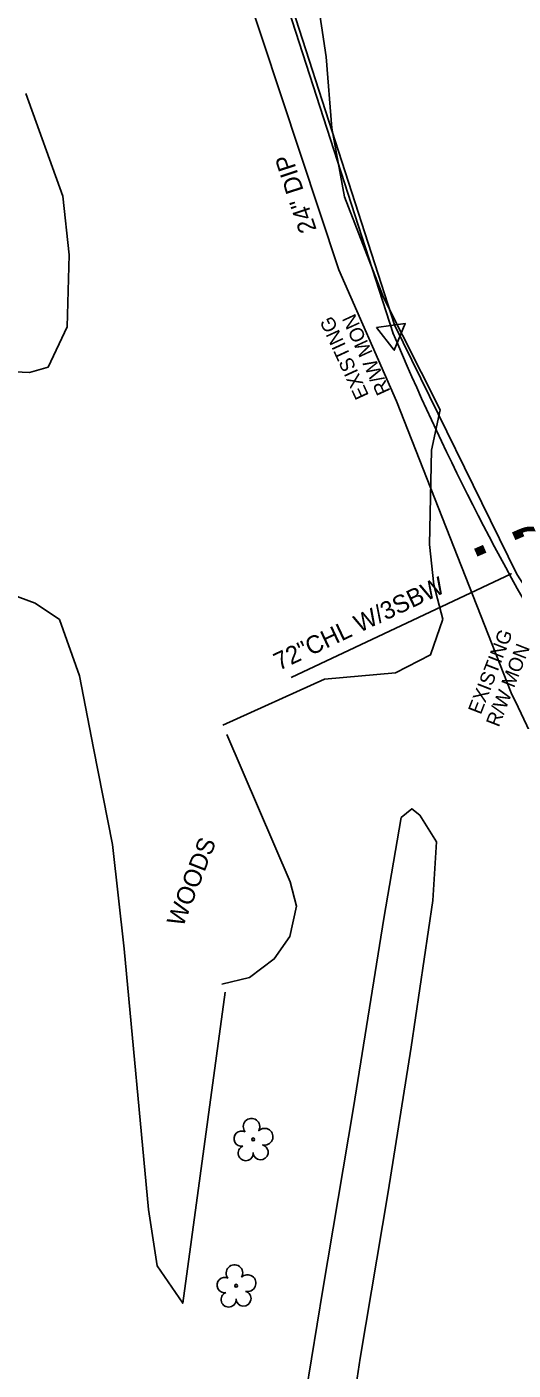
# Model space of a CAD drawing. Extents: x 945964 to 948456, y 631061 to 636061.
# Drawn here: x 946664.2 to 946773.8, y 633631 to 633934 of the extents above; entities that cross this region are included whole.
import ezdxf

# ---------------------------------------------------------------- set-up
doc = ezdxf.new("R2010")
doc.units = 0
for name, color, linetype in [('Exist Other Culture Fence Line', 7, 'Continuous'), ('Exist Other Culture Fence Line Text', 7, 'Continuous'), ('Exist Right of Way Control of Access CA Symbol CELL', 7, 'Continuous'), ('Exist Right of Way Line', 7, 'Continuous'), ('Exist Right of Way Monument CELL', 7, 'Continuous'), ('Exist Right of Way Monument Text', 7, 'Continuous'), ('Exist Utilities Water UG Line SUE', 7, 'Continuous'), ('Exist Utilities Water UG Line SUE Text', 7, 'Continuous'), ('Exist Vegetation Tree CELL', 7, 'Continuous'), ('Exist Vegetation Woods Line', 7, 'Continuous'), ('Exist Vegetation Woods Line Text', 7, 'Continuous')]:
    doc.layers.add(name, color=color, linetype=linetype)

msp = doc.modelspace()

# ---------------------------------------------------------------- linework, layer by layer
at = {"layer": 'Exist Other Culture Fence Line'}
for points in [[(946878.27, 633607.67), (946888.64, 633643.47), (946880.77, 633649.9), (946866.85, 633668.33), (946820.19, 633740.22), (946774.6, 633810.54), (946747.06, 633866.82), (946715.89, 633963.4), (946695.94, 634031.44), (946673.26, 634115.84), (946613.35, 634334.02), (946562.75, 634516.44)], [(946723.71, 633787.23), (946773.36, 633810.66), (946773.39, 633810.62)]]:
    msp.add_lwpolyline(points, dxfattribs=at)
at = {"layer": 'Exist Right of Way Control of Access CA Symbol CELL'}
msp.add_line((946767.18, 633821.31), (946767.18, 633821.31), dxfattribs=at)
at = {"layer": 'Exist Right of Way Line'}
msp.add_lwpolyline([(946704.36, 633996.2), (946746.72, 633864.88)], dxfattribs=at)
for centre, radius, start, end in [((947279.22, 634088.29), 577.46, 202.76129, 211.22713), ((948848.33, 632890.69), 2096.28, 158.90258, 198.31343)]:
    msp.add_arc(centre, radius, start, end, dxfattribs=at)
at = {"layer": 'Exist Right of Way Monument CELL'}
msp.add_line((946746.47, 633864.8), (946746.47, 633864.8), dxfattribs=at)
msp.add_lwpolyline([(946742.99, 633866.2), (946749.44, 633867.1), (946746.98, 633861.07)], close=True, dxfattribs=at)
at = {"layer": 'Exist Utilities Water UG Line SUE'}
msp.add_lwpolyline([(946885.48, 633607.31), (946857.92, 633638.18), (946810.43, 633705.26), (946774.88, 633780.55), (946773.35, 633783.79), (946747.51, 633849.62), (946734.48, 633879.25), (946712.81, 633944.6), (946701.3, 633998.92), (946703.12, 634056.04), (946710.69, 634080.44), (946738.48, 634116.01), (946775.16, 634148.01), (946829.92, 634190.2), (946881.2, 634227.62), (946932.03, 634251.13), (946980.62, 634279.25), (947003.27, 634299.27), (947064.64, 634327.09), (947107, 634352.54), (947145.27, 634394.7)], dxfattribs=at)
at = {"layer": 'Exist Vegetation Tree CELL'}
for p, q in [((946715.18, 633683.06), (946715.18, 633683.06)), ((946711.33, 633650.04), (946711.33, 633650.04))]:
    msp.add_line(p, q, dxfattribs=at)
for centre in [(946715.18, 633683.06), (946711.33, 633650.04)]:
    msp.add_circle(centre, 0.326, dxfattribs=at)
for centre, radius, start, end in [((946714.8, 633685.94), 1.86, 330.1651, 219.7134), ((946712.57, 633683.22), 1.73, 62.6636, 279.3457), ((946717.73, 633683.65), 1.9, 257.1011, 134.1999), ((946713.48, 633679.94), 1.69, 111.5671, 6.231), ((946716.85, 633680.16), 1.7, 181.2822, 74.56), ((946710.95, 633652.91), 1.86, 330.1651, 219.7134), ((946708.73, 633650.19), 1.73, 62.6636, 279.3457), ((946713.88, 633650.63), 1.9, 257.1011, 134.1999), ((946709.63, 633646.92), 1.69, 111.5671, 6.231), ((946713, 633647.14), 1.7, 181.2822, 74.56)]:
    msp.add_arc(centre, radius, start, end, dxfattribs=at)
at = {"layer": 'Exist Vegetation Woods Line'}
for points in [[(946729.53, 633941.32), (946731.6, 633927.26), (946732.91, 633911.18), (946735.75, 633895.71), (946744.54, 633872.99), (946757.36, 633847.64), (946755.34, 633838.55), (946754.91, 633817.27), (946755.92, 633808.12), (946757.92, 633800.41), (946755.14, 633792.33), (946747.26, 633788.3), (946731.23, 633786.88), (946708.3, 633776.48)], [(946658.1, 633856.38), (946664.72, 633856.09), (946668.95, 633857.27), (946673.21, 633866.33), (946673.7, 633882.6), (946672.25, 633895.82), (946663.91, 633919.02)], [(946708.85, 633716.28), (946699.28, 633646.11), (946693.51, 633654.51), (946691.57, 633667.24), (946686.09, 633726.08), (946683.49, 633749.59), (946679.14, 633771.3), (946675.99, 633787.64), (946671.54, 633800.32), (946666.01, 633804.04), (946650.93, 633809.55)], [(946709.25, 633774.38), (946723.51, 633741.19), (946724.94, 633735.64), (946723.42, 633728.86), (946719.91, 633723.77), (946714.35, 633719.59), (946708.07, 633718.07)], [(946717.38, 633567.86), (946724.48, 633610.11), (946730.84, 633649.19), (946737.79, 633690.24), (946744.62, 633732.91), (946748.51, 633755.67), (946750.93, 633757.66), (946752.73, 633756.21), (946756.49, 633750.19), (946755.7, 633736.94), (946750.81, 633703.88), (946745.6, 633671.23), (946739.32, 633633.73), (946734.77, 633603.64), (946729.1, 633571.45), (946722.28, 633528.9), (946721.29, 633521.94), (946719.95, 633519.44), (946717.3, 633520.21), (946713.41, 633525.08), (946711.99, 633530.27), (946714.71, 633548.56), (946717.38, 633567.86)]]:
    msp.add_lwpolyline(points, dxfattribs=at)

# ---------------------------------------------------------------- texts
at = {"layer": 'Exist Other Culture Fence Line Text'}
msp.add_text('72"CHL W/3SBW', height=4, rotation=25.2665, dxfattribs=at).set_placement((946720.99, 633788.74))
at = {"layer": 'Exist Right of Way Control of Access CA Symbol CELL'}
msp.add_text(';', height=15, rotation=113.441, dxfattribs=at).set_placement((946777.04, 633817.41))
at = {"layer": 'Exist Right of Way Monument Text'}
for s, rotation, p in [('EXISTING', 114.7371, (946741.32, 633850.9)), ('R/W MON', 114.7371, (946746.17, 633851.86)), ('EXISTING', 68.6933, (946766.48, 633778.72)), ('R/W MON', 68.6933, (946770.53, 633775.89))]:
    msp.add_text(s, height=3.2, rotation=rotation, dxfattribs=at).set_placement(p)
at = {"layer": 'Exist Utilities Water UG Line SUE Text'}
msp.add_text('24" DIP', height=4, rotation=108.3389, dxfattribs=at).set_placement((946729.52, 633888.28))
at = {"layer": 'Exist Vegetation Woods Line Text'}
msp.add_text('WOODS', height=4, rotation=68.619, dxfattribs=at).set_placement((946699.31, 633730.78))

doc.saveas('drawing.dxf')
